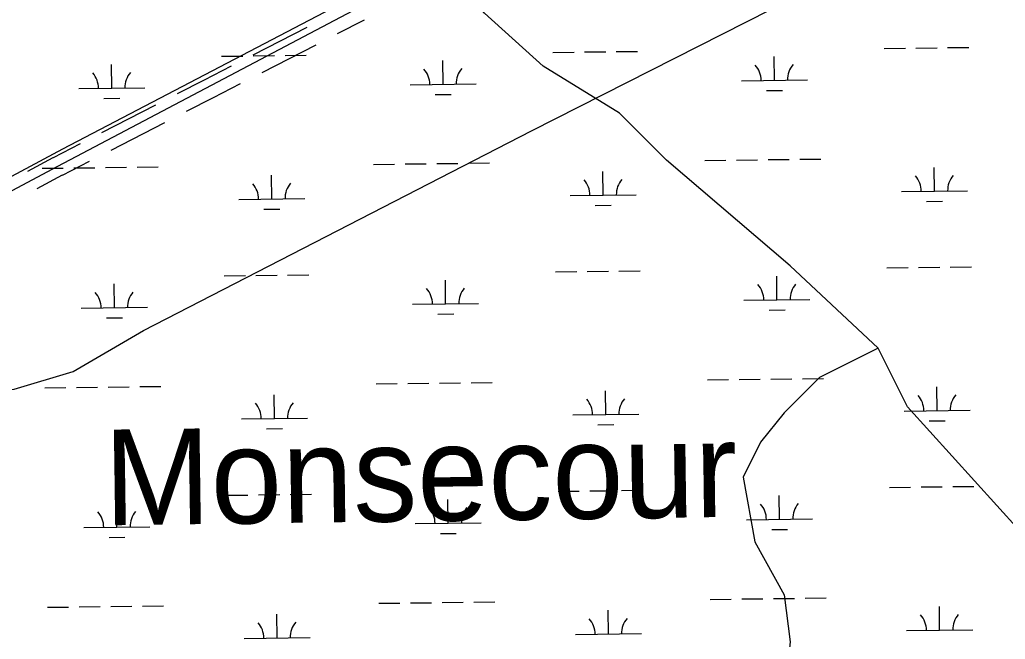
# Model space of a CAD drawing. Extents: x 3694830 to 3732949, y 415201 to 440970.
# Drawn here: x 3721259 to 3722752, y 425647 to 426586 of the extents above; entities that cross this region are included whole.
import ezdxf

# ---------------------------------------------------------------- set-up
doc = ezdxf.new("R2010")
doc.units = 0
for name, color, linetype in [('V-ROAD-CNTR', 7, 'Continuous'), ('V-TOPO-GNAM-IDEN', 7, 'Continuous'), ('V-TOPO-SHOR', 7, 'Continuous'), ('V-WETL-SWMP', 7, 'Continuous')]:
    doc.layers.add(name, color=color, linetype=linetype)

msp = doc.modelspace()

# ---------------------------------------------------------------- linework, layer by layer
at = {"layer": 'V-ROAD-CNTR'}
for points in [[(3718925.69510962, 425115.68974280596), (3718968.7830234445, 425132.56470905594), (3719290.780379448, 425302.05737006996), (3719827.7133055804, 425581.28881160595), (3720414.190132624, 425896.102181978), (3720671.337618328, 426019.8919343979), (3721316.8023273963, 426363.64724688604), (3721829.3483023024, 426634.3987053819), (3722353.595253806, 426898.80817656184), (3722808.7463435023, 427140.044694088)], [(3721740.5414799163, 426564.733844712), (3721781.4123981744, 426585.7558026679)], [(3721612.3827362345, 426532.5499090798), (3721694.123572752, 426574.59382499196)], [(3721626.10470879, 426505.87196243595), (3721707.845545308, 426547.9158783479)], [(3721538.8158833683, 426494.7099847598), (3721579.6868016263, 426515.7319427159)], [(3721497.9449651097, 426473.68802680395), (3721538.8158833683, 426494.7099847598)], [(3721552.537855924, 426468.032038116), (3721593.408774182, 426489.0539960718)], [(3721511.666937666, 426447.01008015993), (3721552.537855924, 426468.032038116)], [(3721383.508193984, 426414.82614452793), (3721465.2490305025, 426456.87006043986)], [(3721397.23016654, 426388.14819788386), (3721478.9710030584, 426430.192113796)], [(3721309.941341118, 426376.98622020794), (3721350.812259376, 426398.008178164)], [(3721271.33041834, 426356.4242613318), (3721309.7513414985, 426376.88622040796)], [(3721323.6633136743, 426350.30827356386), (3721364.5342319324, 426371.33023151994)], [(3721285.4323901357, 426329.9463142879), (3721323.8533132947, 426350.40827336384)]]:
    msp.add_lwpolyline(points, dxfattribs=at)
at = {"layer": 'V-TOPO-SHOR'}
for points in [[(3722951.0528078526, 425553.8874869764), (3722773.0023820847, 425812.0606043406), (3722603.854477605, 425999.0135513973), (3722559.3418711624, 426088.03876428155), (3722425.804051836, 426212.6740623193), (3722238.851104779, 426372.9194455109), (3722167.630934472, 426444.1396158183), (3722051.898157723, 426515.35978612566), (3721962.872944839, 426595.48247772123), (3721918.360338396, 426648.8976054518), (3721900.5552958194, 426666.7026480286), (3721873.847731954, 426684.5076906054), (3721802.6275616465, 426773.5329034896), (3721775.919997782, 426844.753073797), (3721713.6023487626, 426933.77828668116), (3721660.187221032, 427013.900978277), (3721642.3821784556, 427067.3161060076), (3721597.869572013, 427165.24384018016), (3721571.1620081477, 427227.5614891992), (3721535.551922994, 427325.4892233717), (3721517.746880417, 427432.3194788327), (3721473.2342739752, 427530.2472130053), (3721402.014103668, 427663.7850323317)], [(3720512.071, 425923.09500000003), (3720512.083, 425956.754), (3720839.255, 426130.185), (3721324.2260000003, 426389.81200000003), (3721754.494, 426614.746), (3722080.614, 426787.128), (3722424.616, 426971.071), (3722541.389, 427036.243), (3722645.538, 427094.056), (3722696.032, 427111.918), (3722830.688, 427184.446), (3722896.961, 427210.718), (3722948.511, 427247.512), (3722976.919, 427271.693), (3722992.705, 427293.777), (3723000.072, 427306.397), (3723022.161, 427313.751), (3723042.146, 427314.795), (3723085.27, 427318.988), (3723124.193, 427334.751), (3723199.938, 427375.744), (3723390.3510000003, 427480.857), (3723515.535, 427537.612), (3723715.415, 427644.824)], [(3720529.5670174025, 425696.3278275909), (3720965.7905605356, 425918.89085980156), (3721134.9384650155, 426007.91607268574), (3721179.4510714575, 426016.8185939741), (3721250.671241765, 426025.72111526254), (3721339.696454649, 426052.4286791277), (3721446.52671011, 426114.7463281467), (3722034.093115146, 426417.43205195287), (3722577.1469137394, 426693.410211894), (3722817.5149885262, 426809.14298864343), (3723022.27297816, 426915.9732441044)], [(3722559.3418711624, 426088.03876428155), (3722470.3166582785, 426043.5261578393), (3722416.9015305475, 425990.11103010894), (3722381.2914453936, 425945.5984236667), (3722354.583881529, 425892.1832959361), (3722372.3889241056, 425794.25556176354), (3722416.9015305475, 425714.1328701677), (3722425.804051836, 425642.9126998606), (3722416.9015305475, 425553.8874869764), (3722425.804051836, 425500.47235924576), (3722514.82926472, 425455.95975280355), (3722577.1469137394, 425420.34966765), (3722586.049435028, 425375.83706120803), (3722594.693, 425318.348)]]:
    msp.add_lwpolyline(points, dxfattribs=at)
at = {"layer": 'V-WETL-SWMP'}
for p, q in [((3722066.6476241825, 426536.2875587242), (3722098.6453459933, 426536.66920408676)), ((3722114.6442068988, 426536.86002676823), (3722146.641928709, 426537.24167213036)), ((3722162.6407896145, 426537.4324948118), (3722194.6385114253, 426537.81414017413)), ((3722568.5198916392, 426542.27352311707), (3722600.51761345, 426542.6551684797)), ((3722616.516474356, 426542.8459911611), (3722648.5141961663, 426543.22763652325)), ((3722664.5130570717, 426543.41845920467), (3722696.5107788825, 426543.8001045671)), ((3721564.7753567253, 426530.30159433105), (3721596.773078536, 426530.68323969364)), ((3721612.7719394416, 426530.87406237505), (3721644.769661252, 426531.25570773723)), ((3721660.768522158, 426531.44653041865), (3721692.7662439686, 426531.828175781)), ((3721900.149262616, 426487.86838598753), (3721899.7199108, 426523.86582552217)), ((3722402.0215300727, 426493.8543503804), (3722401.592178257, 426529.8517899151)), ((3721398.2769951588, 426481.8824215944), (3721397.8476433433, 426517.87986112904)), ((3722352.0250897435, 426493.2580295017), (3722452.017970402, 426494.4506712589)), ((3721348.2805548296, 426481.28610071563), (3721448.273435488, 426482.4787424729)), ((3721850.152822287, 426487.27206510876), (3721950.1457029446, 426488.464706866)), ((3722390.206421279, 426478.2813308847), (3722414.204712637, 426478.5675649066)), ((3721386.461886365, 426466.30940209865), (3721410.4601777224, 426466.5956361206)), ((3721888.334153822, 426472.29536649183), (3721912.3324451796, 426472.5816005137)), ((3722296.617156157, 426372.5176241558), (3722328.6148779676, 426372.8992695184)), ((3722344.6137388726, 426373.09009219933), (3722376.611460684, 426373.4717375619)), ((3722392.6103215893, 426373.66256024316), (3722424.6080434, 426374.0442056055)), ((3722440.6069043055, 426374.23502828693), (3722472.604626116, 426374.61667364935)), ((3721292.8726212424, 426360.5456953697), (3721324.8703430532, 426360.92734073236)), ((3721340.8692039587, 426361.1181634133), (3721372.86692577, 426361.4998087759)), ((3721388.865786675, 426361.6906314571), (3721420.8635084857, 426362.0722768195)), ((3721436.8623693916, 426362.2630995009), (3721468.860091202, 426362.64474486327)), ((3721794.7448886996, 426366.53165976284), (3721826.7426105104, 426366.9133051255)), ((3721842.7414714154, 426367.10412780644), (3721874.7391932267, 426367.485773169)), ((3721890.738054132, 426367.67659585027), (3721922.735775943, 426368.0582412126)), ((3721938.7346368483, 426368.24906389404), (3721970.7323586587, 426368.6307092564)), ((3722142.6413334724, 426319.9355043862), (3722142.211981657, 426355.9329439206)), ((3722644.513600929, 426325.9214687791), (3722644.084249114, 426361.9189083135)), ((3721640.7690660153, 426313.9495399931), (3721640.3397142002, 426349.9469795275)), ((3722594.5171605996, 426325.3251479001), (3722694.5100412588, 426326.51778965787)), ((3721590.7726256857, 426313.35321911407), (3721690.765506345, 426314.5458608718)), ((3722092.644893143, 426319.3391835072), (3722192.637773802, 426320.5318252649)), ((3722632.698492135, 426310.3484492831), (3722656.6967834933, 426310.6346833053)), ((3721628.953957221, 426298.3765204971), (3721652.952248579, 426298.66275451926)), ((3722130.826224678, 426304.3624848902), (3722154.824516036, 426304.6487189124)), ((3722572.4875198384, 426209.62218430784), (3722604.4852416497, 426210.00382967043)), ((3722620.4841025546, 426210.19465235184), (3722652.481824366, 426210.576297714)), ((3722668.480685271, 426210.76712039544), (3722700.4784070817, 426211.1487657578)), ((3721568.7429849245, 426197.65025552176), (3721600.7407067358, 426198.0319008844)), ((3721616.7395676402, 426198.2227235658), (3721648.7372894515, 426198.60436892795)), ((3721664.736150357, 426198.7951916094), (3721696.7338721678, 426199.1768369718)), ((3721904.116890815, 426155.2170471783), (3721903.6875389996, 426191.21448671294)), ((3722070.615252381, 426203.63621991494), (3722102.6129741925, 426204.01786527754)), ((3722118.6118350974, 426204.20868795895), (3722150.6095569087, 426204.59033332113)), ((3722166.6084178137, 426204.78115600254), (3722198.6061396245, 426205.1628013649)), ((3722405.989158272, 426161.2030115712), (3722405.559806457, 426197.20045110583)), ((3721402.244623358, 426149.2310827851), (3721401.8152715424, 426185.2285223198)), ((3722355.9927179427, 426160.6066906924), (3722455.9855986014, 426161.7993324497)), ((3721352.248183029, 426148.6347619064), (3721452.2410636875, 426149.82740366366)), ((3721854.120450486, 426154.62072629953), (3721954.113331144, 426155.8133680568)), ((3722394.1740494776, 426145.62999207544), (3722418.1723408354, 426145.9162260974)), ((3721390.4295145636, 426133.6580632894), (3721414.4278059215, 426133.9442973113)), ((3721892.301782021, 426139.64402768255), (3721916.3000733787, 426139.93026170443)), ((3722396.577949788, 426041.0112214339), (3722428.575671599, 426041.3928667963)), ((3722444.574532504, 426041.5836894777), (3722476.5722543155, 426041.96533484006)), ((3721296.8402494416, 426027.8943565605), (3721328.8379712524, 426028.2760019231)), ((3721344.8368321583, 426028.466824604), (3721376.8345539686, 426028.8484699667)), ((3721392.833414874, 426029.03929264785), (3721424.831136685, 426029.4209380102)), ((3721440.8299975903, 426029.6117606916), (3721472.8277194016, 426029.99340605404)), ((3721798.7125168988, 426033.8803209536), (3721830.7102387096, 426034.2619663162)), ((3721846.709099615, 426034.4527889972), (3721878.7068214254, 426034.8344343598)), ((3721894.705682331, 426035.025257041), (3721926.703404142, 426035.40690240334)), ((3721942.702265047, 426035.5977250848), (3721974.6999868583, 426035.97937044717)), ((3722300.584784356, 426039.8662853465), (3722332.5825061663, 426040.24793070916)), ((3722348.581367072, 426040.4387533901), (3722380.5790888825, 426040.8203987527)), ((3722648.4812291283, 425993.27012996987), (3722648.051877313, 426029.26756950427)), ((3721644.7366942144, 425981.2982011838), (3721644.307342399, 426017.29564071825)), ((3722146.6089616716, 425987.2841655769), (3722146.1796098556, 426023.2816051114)), ((3721594.740253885, 425980.70188030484), (3721694.733134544, 425981.89452206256)), ((3722096.612521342, 425986.68784469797), (3722196.605402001, 425987.8804864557)), ((3722598.4847887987, 425992.67380909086), (3722698.477669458, 425993.8664508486)), ((3722134.793852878, 425971.711146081), (3722158.792144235, 425971.9973801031)), ((3722636.6661203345, 425977.6971104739), (3722660.6644116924, 425977.983344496)), ((3721632.9215854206, 425965.72518168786), (3721656.919876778, 425966.01141571)), ((3722576.455148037, 425876.9708454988), (3722608.4528698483, 425877.35249086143)), ((3722624.4517307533, 425877.54331354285), (3722656.449452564, 425877.924958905)), ((3722672.44831347, 425878.11578158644), (3722704.4460352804, 425878.4974269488)), ((3721572.710613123, 425864.99891671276), (3721604.7083349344, 425865.3805620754)), ((3721620.7071958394, 425865.5713847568), (3721652.70491765, 425865.95303011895)), ((3721668.703778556, 425866.14385280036), (3721700.7015003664, 425866.5254981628)), ((3722074.58288058, 425870.9848811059), (3722106.580602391, 425871.36652646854)), ((3722122.5794632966, 425871.55734914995), (3722154.5771851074, 425871.9389945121)), ((3722170.576046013, 425872.1298171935), (3722202.573767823, 425872.5114625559)), ((3722409.9567864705, 425828.55167276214), (3722409.5274346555, 425864.54911229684)), ((3721406.2122515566, 425816.5797439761), (3721405.782899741, 425852.5771835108)), ((3721908.0845190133, 425822.56570836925), (3721907.6551671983, 425858.56314790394)), ((3721858.088078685, 425821.96938749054), (3721958.080959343, 425823.1620292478)), ((3722359.960346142, 425827.9553518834), (3722459.9532268, 425829.1479936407)), ((3721356.215811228, 425815.9834230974), (3721456.208691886, 425817.1760648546)), ((3721896.26941022, 425806.99268887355), (3721920.2677015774, 425807.27892289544)), ((3722398.1416776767, 425812.97865326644), (3722422.139969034, 425813.26488728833)), ((3721394.397142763, 425801.0067244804), (3721418.39543412, 425801.2929585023)), ((3721802.680145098, 425701.2289821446), (3721834.6778669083, 425701.6106275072)), ((3721850.6767278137, 425701.80145018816), (3721882.6744496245, 425702.1830955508)), ((3721898.67331053, 425702.373918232), (3721930.671032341, 425702.75556359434)), ((3721946.669893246, 425702.94638627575), (3721978.667615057, 425703.3280316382)), ((3722304.5524125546, 425707.2149465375), (3722336.550134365, 425707.5965919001)), ((3722352.548995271, 425707.78741458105), (3722384.5467170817, 425708.1690599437)), ((3722400.5455779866, 425708.3598826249), (3722432.543299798, 425708.74152798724)), ((3722448.5421607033, 425708.93235066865), (3722480.539882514, 425709.31399603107)), ((3721300.8078776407, 425695.2430177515), (3721332.805599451, 425695.6246631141)), ((3721348.804460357, 425695.815485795), (3721380.802182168, 425696.1971311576)), ((3721396.8010430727, 425696.38795383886), (3721428.798764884, 425696.7695992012)), ((3721444.7976257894, 425696.9604218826), (3721476.7953476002, 425697.342067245)), ((3721648.7043224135, 425648.6468623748), (3721648.274970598, 425684.6443019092)), ((3722150.5765898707, 425654.6328267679), (3722150.147238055, 425690.6302663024)), ((3722652.4488573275, 425660.6187911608), (3722652.019505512, 425696.6162306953)), ((3722100.580149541, 425654.036505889), (3722200.5730302, 425655.2291476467)), ((3722602.452416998, 425660.02247028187), (3722702.445297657, 425661.2151120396)), ((3721598.707882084, 425648.0505414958), (3721698.700762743, 425649.2431832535))]:
    msp.add_line(p, q, dxfattribs=at)
for centre, radius, start, end in [((3721343.0323292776, 426481.6983406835), 35.24628790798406, 359.91152952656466, 41.455187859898), ((3721453.5103356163, 426483.01604133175), 35.246287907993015, 139.91152663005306, 181.4551849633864), ((3721844.904596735, 426487.6843050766), 35.24628790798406, 359.91152952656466, 41.455187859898), ((3721955.382603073, 426489.00200572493), 35.246287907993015, 139.91152663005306, 181.4551849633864), ((3722346.7768641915, 426493.6702694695), 35.24628790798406, 359.91152952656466, 41.455187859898), ((3722457.25487053, 426494.9879701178), 35.246287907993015, 139.91152663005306, 181.4551849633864), ((3722087.3966675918, 426319.7514234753), 35.24628790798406, 359.91152952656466, 41.455187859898), ((3722197.8746739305, 426321.0691241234), 35.246287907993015, 139.91152663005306, 181.4551849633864), ((3722589.2689350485, 426325.73738786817), 35.24628790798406, 359.91152952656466, 41.455187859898), ((3722699.746941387, 426327.05508851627), 35.246287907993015, 139.91152663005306, 181.4551849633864), ((3721585.5244001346, 426313.76545908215), 35.24628790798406, 359.91152952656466, 41.455187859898), ((3721696.0024064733, 426315.0831597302), 35.246287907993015, 139.91152663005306, 181.4551849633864), ((3721848.872224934, 426155.0329662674), 35.24628790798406, 359.91152952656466, 41.455187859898), ((3721959.3502312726, 426156.35066691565), 35.246287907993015, 139.91152663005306, 181.4551849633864), ((3722350.7444923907, 426161.01893066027), 35.24628790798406, 359.91152952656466, 41.455187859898), ((3722461.22249873, 426162.33663130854), 35.246287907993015, 139.91152663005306, 181.4551849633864), ((3721346.9999574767, 426149.0470018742), 35.24628790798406, 359.91152952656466, 41.455187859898), ((3721457.477963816, 426150.3647025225), 35.246287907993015, 139.91152663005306, 181.4551849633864), ((3722593.2365632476, 425993.08604905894), 35.24628790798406, 359.91152952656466, 41.455187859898), ((3722703.7145695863, 425994.403749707), 35.246287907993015, 139.91152663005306, 181.4551849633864), ((3721589.4920283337, 425981.11412027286), 35.24628790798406, 359.91152952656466, 41.455187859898), ((3721699.9700346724, 425982.43182092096), 35.246287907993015, 139.91152663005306, 181.4551849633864), ((3722091.364295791, 425987.10008466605), 35.24628790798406, 359.91152952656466, 41.455187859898), ((3722201.842302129, 425988.4177853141), 35.246287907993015, 139.91152663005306, 181.4551849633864), ((3722354.7121205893, 425828.3675918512), 35.24628790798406, 359.91152952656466, 41.455187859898), ((3722465.1901269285, 425829.68529249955), 35.246287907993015, 139.91152663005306, 181.4551849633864), ((3721350.9675856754, 425816.3956630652), 35.24628790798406, 359.91152952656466, 41.455187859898), ((3721461.4455920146, 425817.7133637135), 35.246287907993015, 139.91152663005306, 181.4551849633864), ((3721852.839853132, 425822.3816274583), 35.24628790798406, 359.91152952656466, 41.455187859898), ((3721963.3178594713, 425823.69932810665), 35.246287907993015, 139.91152663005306, 181.4551849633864), ((3722597.2041914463, 425660.4347102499), 35.24628790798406, 359.91152952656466, 41.455187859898), ((3722707.6821977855, 425661.752410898), 35.246287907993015, 139.91152663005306, 181.4551849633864), ((3721593.4596565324, 425648.46278146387), 35.24628790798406, 359.91152952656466, 41.455187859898), ((3721703.9376628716, 425649.78048211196), 35.246287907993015, 139.91152663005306, 181.4551849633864), ((3722095.3319239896, 425654.448745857), 35.24628790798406, 359.91152952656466, 41.455187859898), ((3722205.8099303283, 425655.7664465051), 35.246287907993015, 139.91152663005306, 181.4551849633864)]:
    msp.add_arc(centre, radius, start, end, dxfattribs=at)

# ---------------------------------------------------------------- texts
at = {"layer": 'V-TOPO-GNAM-IDEN'}
msp.add_text('Monsecour', height=144.99971199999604, rotation=0.7811860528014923, dxfattribs=at).set_placement((3721387.618185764, 425819.31233555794))

doc.saveas('drawing.dxf')
